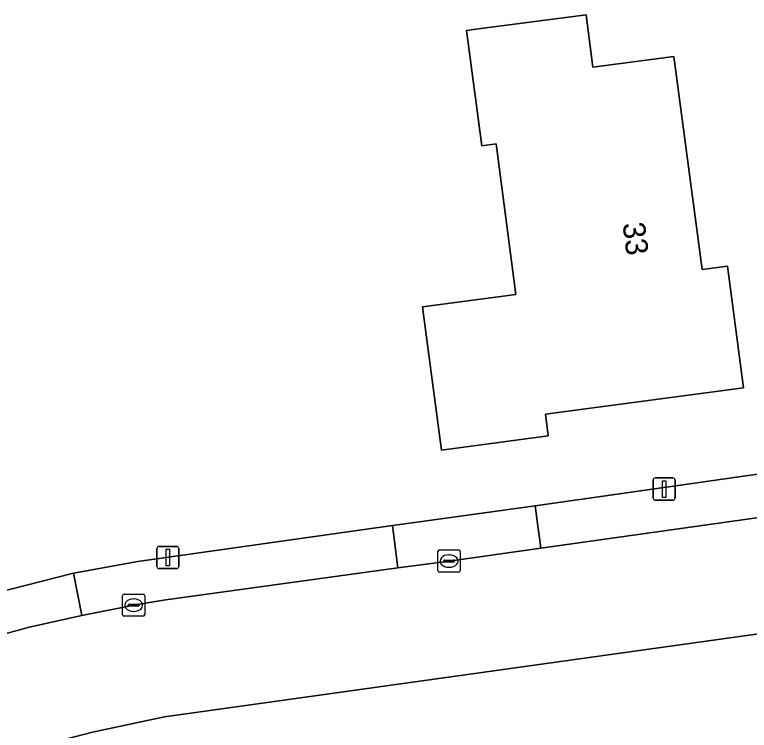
# Model space of a CAD drawing. Extents: x 162722 to 165104, y 384719 to 386284.
# Drawn here: x 164060.76 to 164093.82, y 385082.44 to 385114.63 of the extents above; entities that cross this region are included whole.
import ezdxf

# ---------------------------------------------------------------- set-up
doc = ezdxf.new("R2010")
doc.units = 0
for name, color, linetype in [('IMGEO_Erf', 7, 'Continuous'), ('IMGEO_Kolk', 7, 'Continuous'), ('IMGEO_Lichtmast', 7, 'Continuous'), ('IMGEO_Muur', 7, 'Continuous'), ('IMGEO_Pand', 7, 'Continuous'), ('IMGEO_Pand_nummerreeks', 7, 'Continuous'), ('IMGEO_Parkeervlak_open', 7, 'Continuous'), ('IMGEO_Rijbaan_lokaal_open', 7, 'Continuous'), ('IMGEO_Voetpad_open', 7, 'Continuous')]:
    doc.layers.add(name, color=color, linetype=linetype)

msp = doc.modelspace()

# ---------------------------------------------------------------- linework, layer by layer
at = {"layer": 'IMGEO_Erf'}
msp.add_lwpolyline([(164083.315, 385102.047), (164082.423, 385108.822), (164081.777, 385108.737), (164081.094, 385113.927), (164081.511, 385113.982), (164086.468, 385114.634), (164086.78, 385112.272), (164090.425, 385112.752), (164091.688, 385103.165), (164092.837, 385103.316), (164093.558, 385097.839), (164084.64, 385096.665), (164084.769, 385095.678), (164079.959, 385095.045), (164079.306, 385100.003), (164079.109, 385101.493)], close=True, dxfattribs=at)
for points in [[(164051.336, 385085.574), (164055.03, 385087.061), (164058.338, 385088.212), (164063.411, 385089.513), (164066.306, 385090.038), (164077.762, 385091.648), (164077.884, 385091.664), (164084.18, 385092.532), (164095.874, 385094.193)], [(164096.697, 385087.125), (164067.493, 385083.035), (164064.259, 385082.346), (164061.303, 385081.589)]]:
    msp.add_lwpolyline(points, dxfattribs=at)
at = {"layer": 'IMGEO_Kolk'}
for p, q in [((164079.805, 385089.625), (164079.805, 385090.477)), ((164079.88, 385090.551), (164080.732, 385090.551)), ((164080.293, 385090.331), (164080.318, 385090.331)), ((164080.806, 385090.477), (164080.806, 385089.625)), ((164080.064, 385090.045), (164080.064, 385090.057)), ((164080.502, 385090.008), (164080.104, 385090.008)), ((164080.107, 385090.094), (164080.505, 385090.094)), ((164080.548, 385090.057), (164080.548, 385090.045)), ((164080.316, 385089.771), (164080.291, 385089.771)), ((164080.732, 385089.551), (164079.88, 385089.551)), ((164065.611, 385087.638), (164065.611, 385088.49)), ((164065.686, 385088.564), (164066.538, 385088.564)), ((164066.099, 385088.344), (164066.124, 385088.344)), ((164066.612, 385088.49), (164066.612, 385087.638)), ((164065.87, 385088.058), (164065.87, 385088.07)), ((164066.308, 385088.021), (164065.91, 385088.021)), ((164065.913, 385088.107), (164066.311, 385088.107)), ((164066.354, 385088.07), (164066.354, 385088.058)), ((164066.122, 385087.784), (164066.097, 385087.784)), ((164066.538, 385087.564), (164065.686, 385087.564))]:
    msp.add_line(p, q, dxfattribs=at)
for points in [[(164079.805, 385089.625), (164079.805, 385090.477)], [(164079.88, 385090.551), (164080.732, 385090.551)], [(164080.806, 385090.477), (164080.806, 385089.625)], [(164080.732, 385089.551), (164079.88, 385089.551)], [(164065.611, 385087.638), (164065.611, 385088.49)], [(164065.686, 385088.564), (164066.538, 385088.564)], [(164066.612, 385088.49), (164066.612, 385087.638)], [(164066.538, 385087.564), (164065.686, 385087.564)]]:
    msp.add_lwpolyline(points, dxfattribs=at)
for centre, radius, start, end in [((164079.882, 385090.475), 0.0765, 91.552, 178.448), ((164079.882, 385090.475), 0.0765, 91.552, 178.448), ((164080.73, 385090.475), 0.0765, 1.552, 88.448), ((164080.73, 385090.475), 0.0765, 1.552, 88.448), ((164080.104, 385090.054), 0.0403, 85.8775, 175.7526), ((164080.101, 385090.044), 0.0366, 178.938, 274.7102), ((164080.505, 385090.051), 0.043, 264.8664, 352.4533), ((164080.509, 385090.056), 0.0386, 1.7309, 96.639), ((164079.882, 385089.627), 0.0765, 181.552, 268.448), ((164079.882, 385089.627), 0.0765, 181.552, 268.448), ((164080.73, 385089.627), 0.0765, 271.552, 358.448), ((164080.73, 385089.627), 0.0765, 271.552, 358.448), ((164065.688, 385088.488), 0.0765, 91.552, 178.448), ((164065.688, 385088.488), 0.0765, 91.552, 178.448), ((164066.536, 385088.488), 0.0765, 1.552, 88.448), ((164066.536, 385088.488), 0.0765, 1.552, 88.448), ((164065.91, 385088.067), 0.0403, 85.8775, 175.7526), ((164065.907, 385088.057), 0.0366, 178.938, 274.7102), ((164066.311, 385088.064), 0.043, 264.8664, 352.4533), ((164066.315, 385088.069), 0.0386, 1.7309, 96.639), ((164065.688, 385087.64), 0.0765, 181.552, 268.448), ((164065.688, 385087.64), 0.0765, 181.552, 268.448), ((164066.536, 385087.64), 0.0765, 271.552, 358.448), ((164066.536, 385087.64), 0.0765, 271.552, 358.448)]:
    msp.add_arc(centre, radius, start, end, dxfattribs=at)
for centre, major_axis, ratio, start_param, end_param in [((164080.292, 385090.051), (-0.387, 0.002), 0.722429, 4.712389, 7.853982), ((164080.317, 385090.051), (-0.39, 0.002), 0.717154, 1.570796, 4.712389), ((164066.098, 385088.064), (-0.387, 0.002), 0.722429, 4.712389, 7.853982), ((164066.123, 385088.064), (-0.39, 0.002), 0.717154, 1.570796, 4.712389)]:
    msp.add_ellipse(centre, major_axis=major_axis, ratio=ratio, start_param=start_param, end_param=end_param, dxfattribs=at)
at = {"layer": 'IMGEO_Lichtmast'}
for p, q in [((164089.487, 385092.889), (164089.487, 385093.689)), ((164089.487, 385093.689), (164089.487, 385092.889)), ((164089.587, 385093.789), (164090.377, 385093.789)), ((164090.377, 385093.789), (164089.587, 385093.789)), ((164090.477, 385093.689), (164090.477, 385092.889)), ((164090.477, 385092.889), (164090.477, 385093.689)), ((164090.377, 385092.789), (164089.587, 385092.789)), ((164089.587, 385092.789), (164090.377, 385092.789)), ((164067.254, 385090.711), (164068.044, 385090.711)), ((164068.044, 385090.711), (164067.254, 385090.711)), ((164067.154, 385089.811), (164067.154, 385090.611)), ((164067.154, 385090.611), (164067.154, 385089.811)), ((164068.144, 385090.611), (164068.144, 385089.811)), ((164068.144, 385089.811), (164068.144, 385090.611)), ((164068.044, 385089.711), (164067.254, 385089.711)), ((164067.254, 385089.711), (164068.044, 385089.711))]:
    msp.add_line(p, q, dxfattribs=at)
for points in [[(164089.907, 385093.664), (164090.057, 385093.664), (164090.057, 385092.914), (164089.907, 385092.914), (164089.907, 385093.664)], [(164067.574, 385090.586), (164067.724, 385090.586), (164067.724, 385089.836), (164067.574, 385089.836), (164067.574, 385090.586)]]:
    msp.add_lwpolyline(points, dxfattribs=at)
for centre, start, end in [((164089.587, 385093.689), 90, 180), ((164089.587, 385093.689), 90, 180), ((164090.377, 385093.689), 0, 90), ((164090.377, 385093.689), 360, 90), ((164089.587, 385092.889), 180, 270), ((164089.587, 385092.889), 180, 270), ((164090.377, 385092.889), 270, 0), ((164090.377, 385092.889), 270, 0), ((164067.254, 385090.611), 90, 180), ((164067.254, 385090.611), 90, 180), ((164068.044, 385090.611), 0, 90), ((164068.044, 385090.611), 360, 90), ((164067.254, 385089.811), 180, 270), ((164067.254, 385089.811), 180, 270), ((164068.044, 385089.811), 270, 0), ((164068.044, 385089.811), 270, 0)]:
    msp.add_arc(centre, 0.1, start, end, dxfattribs=at)
at = {"layer": 'IMGEO_Muur'}
for points in [[(164077.762, 385091.648), (164066.306, 385090.038)], [(164077.884, 385091.664), (164077.762, 385091.648)]]:
    msp.add_lwpolyline(points, dxfattribs=at)
at = {"layer": 'IMGEO_Pand'}
msp.add_lwpolyline([(164084.769, 385095.678), (164084.64, 385096.665), (164093.558, 385097.839), (164092.837, 385103.316), (164091.688, 385103.165), (164090.425, 385112.752), (164086.78, 385112.272), (164086.468, 385114.634), (164081.511, 385113.982), (164081.094, 385113.927), (164081.777, 385108.737), (164082.423, 385108.822), (164083.315, 385102.047), (164079.109, 385101.493), (164079.306, 385100.003), (164079.959, 385095.045)], close=True, dxfattribs=at)
at = {"layer": 'IMGEO_Parkeervlak_open'}
msp.add_lwpolyline([(164095.874, 385094.193), (164084.18, 385092.532), (164084.432, 385090.628), (164094.573, 385092.057), (164096.382, 385092.322)], dxfattribs=at)
at = {"layer": 'IMGEO_Rijbaan_lokaal_open'}
for points in [[(164096.382, 385092.322), (164094.573, 385092.057), (164084.432, 385090.628), (164080.306, 385090.051), (164077.995, 385089.744), (164067.461, 385088.296), (164066.112, 385088.064), (164063.776, 385087.603), (164061.412, 385087.074), (164058.9, 385086.384)], [(164061.303, 385081.589), (164064.259, 385082.346), (164067.493, 385083.035), (164096.697, 385087.125)]]:
    msp.add_lwpolyline(points, dxfattribs=at)
at = {"layer": 'IMGEO_Voetpad_open'}
for points in [[(164077.762, 385091.648), (164077.995, 385089.744), (164080.306, 385090.051), (164084.432, 385090.628), (164084.18, 385092.532), (164077.884, 385091.664)], [(164063.411, 385089.513), (164063.776, 385087.603), (164066.112, 385088.064), (164067.461, 385088.296), (164077.995, 385089.744), (164077.762, 385091.648), (164066.306, 385090.038)], [(164058.9, 385086.384), (164061.412, 385087.074), (164063.776, 385087.603), (164063.411, 385089.513), (164058.338, 385088.212)]]:
    msp.add_lwpolyline(points, close=True, dxfattribs=at)

# ---------------------------------------------------------------- texts
at = {"layer": 'IMGEO_Pand_nummerreeks'}
msp.add_text('33', height=1, rotation=277.505, dxfattribs=at).set_placement((164088.107, 385105.233))

doc.saveas('drawing.dxf')
